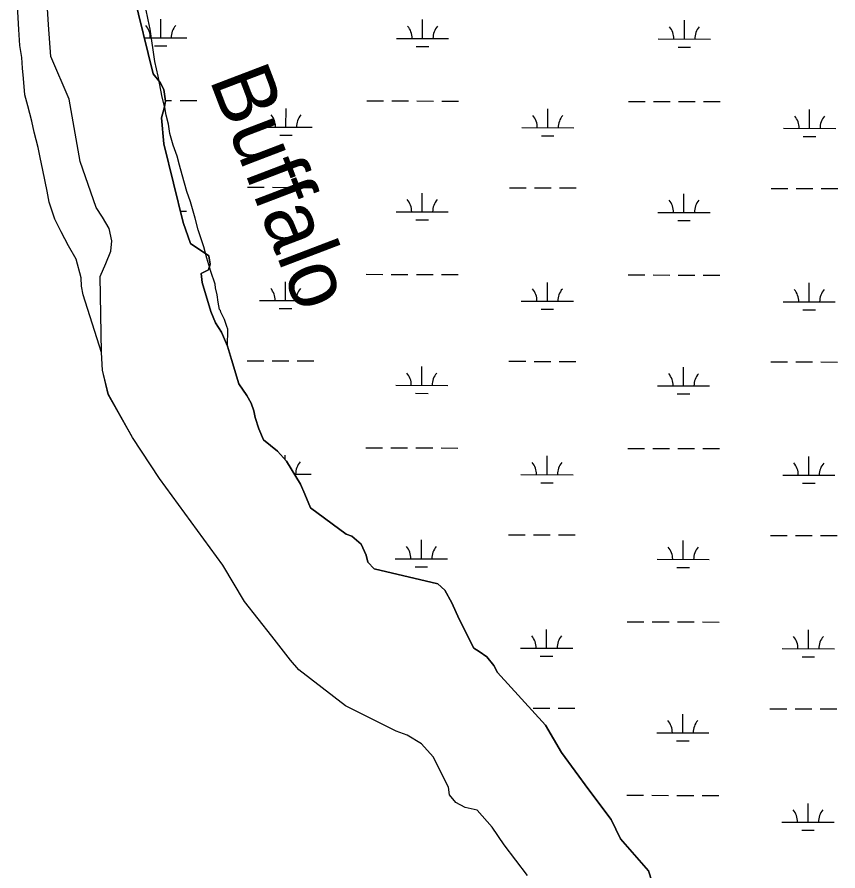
# Model space of a CAD drawing. Extents: x 3180038 to 3217926, y 922069 to 947485.
# Drawn here: x 3205931 to 3207504, y 941463 to 943101 of the extents above; entities that cross this region are included whole.
import ezdxf

# ---------------------------------------------------------------- set-up
doc = ezdxf.new("R2010")
doc.units = 0
for name, color, linetype in [('V-RIVR-IDEN', 7, 'Continuous'), ('V-SITE-VEGE', 7, 'Continuous'), ('V-TOPO-SHOR', 7, 'Continuous'), ('V-WETL-SWMP', 7, 'Continuous')]:
    doc.layers.add(name, color=color, linetype=linetype)

msp = doc.modelspace()

# ---------------------------------------------------------------- linework, layer by layer
at = {"layer": 'V-SITE-VEGE'}
for p, q in [((3206182.1, 943095.6), (3206177.1, 943117.3)), ((3206185.6, 943078.2), (3206182.1, 943095.6)), ((3206194.7, 943016), (3206185.6, 943078.2)), ((3206201.1, 942987.7), (3206194.7, 943016)), ((3206208.8, 942947.2), (3206201.1, 942987.7)), ((3206213.8, 942927.6), (3206208.8, 942947.2)), ((3206216.6, 942913.1), (3206213.8, 942927.6)), ((3206220.9, 942895.7), (3206216.6, 942913.1)), ((3206223.7, 942877.6), (3206220.9, 942895.7)), ((3206230.1, 942855.2), (3206223.7, 942877.6)), ((3206237.2, 942834.2), (3206230.1, 942855.2)), ((3206242.2, 942816.8), (3206237.2, 942834.2)), ((3206247.1, 942798.7), (3206242.2, 942816.8)), ((3206255.7, 942766.8), (3206247.1, 942798.7)), ((3206262.8, 942746.5), (3206255.7, 942766.8)), ((3206272, 942715.4), (3206262.8, 942746.5)), ((3206277.7, 942692.9), (3206272, 942715.4)), ((3206288.4, 942660.3), (3206277.7, 942692.9)), ((3206294.1, 942638.6), (3206288.4, 942660.3)), ((3206301.9, 942613.2), (3206294.1, 942638.6)), ((3206310.4, 942588.6), (3206301.9, 942613.2)), ((3206311.1, 942582), (3206310.4, 942588.6)), ((3206314, 942568.3), (3206311.1, 942582)), ((3206316.1, 942554.5), (3206314, 942568.3)), ((3206318.9, 942540.1), (3206316.1, 942554.5)), ((3206320.3, 942538.6), (3206318.9, 942540.1)), ((3206321, 942535), (3206320.3, 942538.6)), ((3206322.5, 942532.8), (3206321, 942535)), ((3206325.3, 942527.7), (3206322.5, 942532.8)), ((3206328.2, 942521.2), (3206325.3, 942527.7)), ((3206332.5, 942507.4), (3206328.2, 942521.2)), ((3206334.6, 942502.4), (3206332.5, 942507.4)), ((3206334.2, 942469.9), (3206334.6, 942501.6)), ((3206334.6, 942501.6), (3206334.6, 942502.4)), ((3206341.4, 942444.4), (3206334.2, 942469.9)), ((3206355.9, 942397.9), (3206341.4, 942444.4)), ((3206371.2, 942375.4), (3206355.9, 942397.9)), ((3206379.1, 942360.7), (3206371.2, 942375.4)), ((3206384.7, 942346), (3206379.1, 942360.7)), ((3206387.3, 942333.4), (3206384.7, 942346)), ((3206393.8, 942311.6), (3206387.3, 942333.4)), ((3206402.9, 942290.3), (3206393.8, 942311.6)), ((3206430.1, 942268.7), (3206402.9, 942290.3)), ((3206446.9, 942249.1), (3206430.1, 942268.7)), ((3206474.1, 942205.3), (3206446.9, 942249.1)), ((3206482.5, 942185.8), (3206474.1, 942205.3)), ((3206493.1, 942159.7), (3206482.5, 942185.8)), ((3206561.4, 942109.3), (3206493.1, 942159.7)), ((3206572.3, 942105.2), (3206561.4, 942109.3)), ((3206589.9, 942090.3), (3206572.3, 942105.2)), ((3206600, 942069.3), (3206589.9, 942090.3)), ((3206603.2, 942055.6), (3206600, 942069.3)), ((3206615.3, 942042.6), (3206603.2, 942055.6)), ((3206737.5, 942014.4), (3206615.3, 942042.6)), ((3206750.4, 942001.9), (3206737.5, 942014.4)), ((3206764.2, 941977.7), (3206750.4, 942001.9)), ((3206778.1, 941946.1), (3206764.2, 941977.7)), ((3206806.1, 941891), (3206778.1, 941946.1)), ((3206816.4, 941884.1), (3206806.1, 941891)), ((3206830.9, 941873.9), (3206816.4, 941884.1)), ((3206844.8, 941857.5), (3206830.9, 941873.9)), ((3206851.4, 941844.3), (3206844.8, 941857.5)), ((3206943.8, 941742.8), (3206851.4, 941844.3)), ((3206974.2, 941690.3), (3206943.8, 941742.8)), ((3207026.7, 941618.7), (3206974.2, 941690.3)), ((3207069.6, 941561.8), (3207026.7, 941618.7)), ((3207087.1, 941525), (3207069.6, 941561.8)), ((3207141.3, 941463.5), (3207087.1, 941525)), ((3207147.3, 941443.8), (3207141.3, 941463.5))]:
    msp.add_line(p, q, dxfattribs=at)
for points in [[(3206455, 941867.6), (3206419, 941913.6), (3206366.4, 941980.1), (3206325.1, 942049.7), (3206203.5, 942216.3), (3206151.8, 942295), (3206105.6, 942377.1), (3206094.3, 942424.2), (3206092.4, 942457.6), (3206057.2, 942568.2), (3206054.3, 942584.8), (3206053.7, 942600.7), (3206043.8, 942636.9), (3206029.4, 942662.3), (3206015.1, 942689.2), (3206002.9, 942713.8), (3205992.2, 942746.4), (3205988, 942767.4), (3205980.2, 942807.3), (3205974.6, 942831.9), (3205971.1, 942850.7), (3205963.3, 942880.4), (3205959, 942901.4), (3205951.2, 942931.1), (3205945.5, 942952.1), (3205942.8, 942983.2), (3205940.7, 943002.8), (3205939.4, 943023.8), (3205935.9, 943046.9), (3205933.9, 943077.3), (3205932.5, 943099.8), (3205930.6, 943136.7)], [(3206908.9, 941454.6), (3206864.5, 941513.2), (3206841.4, 941547.2), (3206812.8, 941579.7), (3206789.8, 941585.2), (3206771.7, 941594.5), (3206759.7, 941609.7), (3206757.7, 941623.9), (3206728.4, 941682), (3206705.6, 941707), (3206678.1, 941723.9), (3206657.2, 941731.3), (3206560.5, 941780.2), (3206471, 941849.3), (3206455, 941867.6)]]:
    msp.add_lwpolyline(points, dxfattribs=at)
at = {"layer": 'V-TOPO-SHOR'}
for points in [[(3205991, 943086.5), (3205988.2, 943128), (3206002, 943290.2), (3206003.9, 943436.4), (3206026, 943580), (3206070.9, 943699.4), (3206120.8, 943800.7), (3206129, 943825.4), (3206127.3, 943846.2), (3206131.8, 943869.2), (3206147.4, 943904.8), (3206161.6, 943974.8), (3206159.9, 943987), (3206118.5, 943997.6), (3206095.8, 944010.4), (3206059.7, 944033), (3206035, 944045.8), (3206005, 944061.6), (3205985.4, 944073.2), (3205974, 944082.4), (3205972.1, 944088.9)], [(3206153.7, 943146.4), (3206191.2, 942992.4), (3206204.6, 942975.5), (3206212.2, 942962.3), (3206215, 942939.7), (3206212.5, 942926.4), (3206207.2, 942907.9), (3206212, 942858.2), (3206248.7, 942706.8), (3206263.3, 942667), (3206298, 942643.3), (3206300.9, 942627.3), (3206297.6, 942616.1), (3206286, 942610.8), (3206283.4, 942609.2), (3206285.2, 942592.2), (3206301.7, 942536.5), (3206311, 942514.4), (3206322.5, 942496.7), (3206334.2, 942469.9), (3206341.4, 942444.4), (3206355.9, 942397.9), (3206371.2, 942375.4), (3206379.1, 942360.7)], [(3206908.9, 941454.6), (3206864.5, 941513.2), (3206841.4, 941547.2), (3206812.8, 941579.7), (3206789.8, 941585.2), (3206771.7, 941594.5), (3206759.7, 941609.7), (3206757.7, 941623.9), (3206728.4, 941682), (3206705.6, 941707), (3206678.1, 941723.9), (3206657.2, 941731.3), (3206560.5, 941780.2), (3206471, 941849.3), (3206454.7, 941867.9), (3206455, 941867.6), (3206419, 941913.6), (3206366.4, 941980.1), (3206325.1, 942049.7), (3206203.5, 942216.3), (3206151.8, 942295), (3206105.5, 942377.1), (3206094.3, 942424.2), (3206092.4, 942457.6), (3206089.9, 942603.8), (3206100.5, 942628.5), (3206110.1, 942652.2), (3206112.3, 942672.2), (3206107.1, 942695.4), (3206094.2, 942717.5), (3206082.1, 942735.9), (3206051.7, 942824.3), (3206030.1, 942943.5), (3205995.2, 943025.6), (3205991, 943086.5)], [(3206379.1, 942360.7), (3206384.7, 942346), (3206387.3, 942333.4), (3206393.8, 942311.6), (3206402.9, 942290.3), (3206430.1, 942268.7), (3206446.9, 942249.1), (3206474.1, 942205.3), (3206482.5, 942185.8), (3206493.1, 942159.7), (3206561.4, 942109.3), (3206572.3, 942105.2), (3206589.9, 942090.3), (3206600, 942069.3), (3206603.2, 942055.6), (3206615.3, 942042.6), (3206737.5, 942014.4), (3206750.4, 942001.9), (3206764.2, 941977.7), (3206778.1, 941946.1), (3206806.1, 941891), (3206816.4, 941884.1), (3206830.9, 941873.9), (3206844.8, 941857.5), (3206851.4, 941844.3), (3206943.8, 941742.8), (3206974.2, 941690.3), (3207026.7, 941618.7), (3207069.6, 941561.8), (3207087.1, 941525), (3207141.3, 941463.5), (3207147.3, 941443.8)]]:
    msp.add_lwpolyline(points, dxfattribs=at)
at = {"layer": 'V-WETL-SWMP'}
for p, q in [((3206206, 943061.4), (3206206.1, 943097.4)), ((3206707.9, 943060.2), (3206708, 943096.2)), ((3207209.8, 943059.1), (3207209.9, 943095.1)), ((3206174.4, 943061.4), (3206256, 943061.2)), ((3206657.9, 943060.3), (3206757.9, 943060.1)), ((3207159.8, 943059.2), (3207259.8, 943059)), ((3206193.9, 943045.9), (3206217.9, 943045.9)), ((3206695.9, 943044.8), (3206719.9, 943044.8)), ((3207197.8, 943043.7), (3207221.8, 943043.6)), ((3206214.8, 942941.3), (3206226.9, 942941.2)), ((3206242.9, 942941.2), (3206274.9, 942941.1)), ((3206600.8, 942940.4), (3206632.8, 942940.3)), ((3206648.8, 942940.3), (3206680.8, 942940.2)), ((3206696.8, 942940.2), (3206728.8, 942940.1)), ((3206744.8, 942940.1), (3206776.8, 942940)), ((3207102.7, 942939.3), (3207134.7, 942939.2)), ((3206446.1, 942890), (3206446.2, 942926)), ((3206948, 942888.9), (3206948.1, 942924.9)), ((3207150.7, 942939.2), (3207182.7, 942939.1)), ((3207198.7, 942939), (3207230.7, 942939)), ((3207246.7, 942938.9), (3207278.7, 942938.9)), ((3207449.9, 942887.7), (3207450, 942923.7)), ((3206396.1, 942890.1), (3206496.1, 942889.9)), ((3206434, 942874.6), (3206458, 942874.5)), ((3206898, 942889), (3206998, 942888.8)), ((3207399.9, 942887.8), (3207499.9, 942887.6)), ((3206935.9, 942873.5), (3206959.9, 942873.4)), ((3207437.8, 942872.3), (3207461.8, 942872.3)), ((3206372.4, 942774.7), (3206404.4, 942774.7)), ((3206420.4, 942774.6), (3206452.4, 942774.5)), ((3206468.4, 942774.5), (3206500.4, 942774.4)), ((3206707.1, 942727.5), (3206707.2, 942763.5)), ((3206874.3, 942773.6), (3206906.3, 942773.5)), ((3206922.3, 942773.5), (3206954.3, 942773.4)), ((3206970.3, 942773.4), (3207002.3, 942773.3)), ((3207209, 942726.4), (3207209.1, 942762.4)), ((3207376.2, 942772.5), (3207408.2, 942772.4)), ((3207424.2, 942772.4), (3207456.2, 942772.3)), ((3207472.2, 942772.3), (3207504.2, 942772.2)), ((3206243.4, 942728.6), (3206255.2, 942728.6)), ((3206657.1, 942727.7), (3206757.1, 942727.4)), ((3207159, 942726.5), (3207259, 942726.3)), ((3206695.1, 942712.1), (3206719.1, 942712.1)), ((3207197, 942711), (3207221, 942711)), ((3206600, 942607.7), (3206632, 942607.6)), ((3206648, 942607.6), (3206680, 942607.5)), ((3206696, 942607.5), (3206728, 942607.4)), ((3206744, 942607.4), (3206776, 942607.3)), ((3207101.9, 942606.6), (3207133.9, 942606.5)), ((3207149.9, 942606.5), (3207181.9, 942606.4)), ((3207197.9, 942606.4), (3207229.9, 942606.3)), ((3207245.9, 942606.3), (3207277.9, 942606.2)), ((3206445.3, 942557.3), (3206445.4, 942593.3)), ((3206947.2, 942556.2), (3206947.3, 942592.2)), ((3207449.1, 942555.1), (3207449.2, 942591.1)), ((3206395.3, 942557.4), (3206495.3, 942557.2)), ((3206897.2, 942556.3), (3206997.2, 942556.1)), ((3207399.1, 942555.2), (3207499.1, 942554.9)), ((3206433.3, 942541.9), (3206457.3, 942541.9)), ((3206935.2, 942540.8), (3206959.2, 942540.7)), ((3207437.1, 942539.7), (3207461.1, 942539.6)), ((3206371.7, 942442.1), (3206403.7, 942442)), ((3206419.7, 942441.9), (3206451.7, 942441.9)), ((3206467.7, 942441.8), (3206499.7, 942441.8)), ((3206873.6, 942440.9), (3206905.6, 942440.9)), ((3206921.6, 942440.8), (3206953.6, 942440.7)), ((3206969.6, 942440.7), (3207001.6, 942440.6)), ((3207375.5, 942439.8), (3207407.5, 942439.7)), ((3207423.5, 942439.7), (3207455.5, 942439.6)), ((3207471.5, 942439.6), (3207503.5, 942439.5)), ((3206706.4, 942394.9), (3206706.5, 942430.9)), ((3207208.3, 942393.7), (3207208.4, 942429.7)), ((3206656.4, 942395), (3206756.4, 942394.8)), ((3207158.3, 942393.9), (3207258.3, 942393.6)), ((3206694.4, 942379.5), (3206718.4, 942379.4)), ((3207196.3, 942378.3), (3207220.3, 942378.3)), ((3206599.3, 942275), (3206631.3, 942275)), ((3206647.3, 942274.9), (3206679.3, 942274.9)), ((3206695.3, 942274.8), (3206727.3, 942274.8)), ((3206743.3, 942274.7), (3206775.3, 942274.6)), ((3207101.2, 942273.9), (3207133.2, 942273.8)), ((3207149.2, 942273.8), (3207181.2, 942273.7)), ((3207197.2, 942273.7), (3207229.2, 942273.6)), ((3207245.2, 942273.6), (3207277.2, 942273.5)), ((3206444.6, 942251.8), (3206444.7, 942260.6)), ((3206946.5, 942223.5), (3206946.6, 942259.5)), ((3207448.4, 942222.4), (3207448.5, 942258.4)), ((3206462.1, 942224.6), (3206494.6, 942224.5)), ((3206896.5, 942223.6), (3206996.5, 942223.4)), ((3207398.4, 942222.5), (3207498.4, 942222.3)), ((3206934.4, 942208.1), (3206958.4, 942208.1)), ((3207436.3, 942207), (3207460.3, 942206.9)), ((3206872.8, 942108.3), (3206904.8, 942108.2)), ((3206920.8, 942108.1), (3206952.8, 942108.1)), ((3206968.8, 942108), (3207000.8, 942108)), ((3207374.7, 942107.1), (3207406.7, 942107)), ((3207422.7, 942107), (3207454.7, 942106.9)), ((3207470.7, 942106.9), (3207502.7, 942106.8)), ((3206705.6, 942062.2), (3206705.7, 942098.2)), ((3207207.5, 942061.1), (3207207.6, 942097.1)), ((3206655.6, 942062.3), (3206755.6, 942062.1)), ((3207157.5, 942061.2), (3207257.5, 942061)), ((3206693.6, 942046.8), (3206717.6, 942046.7)), ((3207195.5, 942045.7), (3207219.5, 942045.6)), ((3207100.4, 941941.2), (3207132.4, 941941.2)), ((3207148.4, 941941.1), (3207180.4, 941941.1)), ((3207196.4, 941941), (3207228.4, 941940.9)), ((3207244.4, 941940.9), (3207276.4, 941940.8)), ((3206945.7, 941890.8), (3206945.8, 941926.8)), ((3207447.6, 941889.7), (3207447.7, 941925.7)), ((3206895.7, 941891), (3206995.7, 941890.7)), ((3206933.7, 941875.4), (3206957.7, 941875.4)), ((3207397.6, 941889.8), (3207497.6, 941889.6)), ((3207435.6, 941874.3), (3207459.6, 941874.3)), ((3206920.1, 941775.5), (3206952.1, 941775.4)), ((3206968.1, 941775.4), (3207000.1, 941775.3)), ((3207206.8, 941728.4), (3207206.9, 941764.4)), ((3207374, 941774.4), (3207406, 941774.4)), ((3207422, 941774.3), (3207454, 941774.3)), ((3207470, 941774.2), (3207502, 941774.2)), ((3207156.8, 941728.5), (3207256.8, 941728.3)), ((3207194.8, 941713), (3207218.8, 941712.9)), ((3207099.7, 941608.6), (3207131.7, 941608.5)), ((3207147.7, 941608.5), (3207179.7, 941608.4)), ((3207195.7, 941608.3), (3207227.7, 941608.3)), ((3207243.7, 941608.2), (3207275.7, 941608.2)), ((3207446.9, 941557), (3207447, 941593)), ((3207396.9, 941557.2), (3207496.9, 941556.9)), ((3207434.8, 941541.6), (3207458.8, 941541.6))]:
    msp.add_line(p, q, dxfattribs=at)
msp.add_lwpolyline([(3207147.3, 941443.8), (3207141.3, 941463.5), (3207087.1, 941525), (3207069.6, 941561.8), (3207026.7, 941618.7), (3206974.2, 941690.3), (3206943.8, 941742.8), (3206851.4, 941844.3), (3206844.8, 941857.5), (3206830.9, 941873.9), (3206816.4, 941884.1), (3206806.1, 941891), (3206778.1, 941946.1), (3206764.2, 941977.7), (3206750.4, 942001.9), (3206737.5, 942014.4), (3206615.3, 942042.6), (3206603.2, 942055.6), (3206600, 942069.3), (3206589.9, 942090.3), (3206572.3, 942105.2), (3206561.4, 942109.3), (3206493.1, 942159.7), (3206482.5, 942185.8), (3206474.1, 942205.3), (3206446.9, 942249.1), (3206430.1, 942268.7), (3206402.9, 942290.3), (3206393.8, 942311.6), (3206387.3, 942333.4), (3206384.7, 942346), (3206379.1, 942360.7), (3206371.2, 942375.4), (3206355.9, 942397.9), (3206341.4, 942444.4), (3206334.2, 942469.9), (3206322.5, 942496.7), (3206311, 942514.4), (3206301.7, 942536.5), (3206285.2, 942592.2), (3206283.4, 942609.2), (3206286, 942610.8), (3206297.6, 942616.1), (3206300.9, 942627.3), (3206298, 942643.3), (3206263.3, 942667), (3206248.7, 942706.8), (3206212, 942858.2), (3206207.2, 942907.9), (3206212.5, 942926.4), (3206215, 942939.7), (3206212.2, 942962.3), (3206204.6, 942975.5), (3206191.2, 942992.4), (3206153.7, 943146.4)], dxfattribs=at)
for centre, start, end in [((3206150.7, 943062), 359.099, 40.6427), ((3206261.2, 943061.7), 139.099, 180.6427), ((3206652.6, 943060.8), 359.099, 40.6427), ((3206763.1, 943060.6), 139.099, 180.6427), ((3207154.6, 943059.7), 359.099, 40.6427), ((3207265, 943059.4), 139.099, 180.6427), ((3206390.8, 942890.6), 359.099, 40.6427), ((3206501.3, 942890.3), 139.099, 180.6427), ((3206892.7, 942889.5), 359.099, 40.6427), ((3207003.2, 942889.2), 139.099, 180.6427), ((3207394.6, 942888.3), 359.099, 40.6427), ((3207505.1, 942888.1), 139.099, 180.6427), ((3206651.9, 942728.1), 359.099, 40.6427), ((3206762.4, 942727.9), 139.099, 180.6427), ((3207153.8, 942727), 359.099, 40.6427), ((3207264.3, 942726.8), 139.099, 180.6427), ((3206390.1, 942557.9), 359.099, 40.6427), ((3206500.6, 942557.7), 139.099, 180.6427), ((3206892, 942556.8), 359.099, 40.6427), ((3207002.5, 942556.5), 139.099, 180.6427), ((3207393.9, 942555.7), 359.099, 40.6427), ((3207504.4, 942555.4), 139.099, 180.6427), ((3206651.1, 942395.5), 359.099, 40.6427), ((3206761.6, 942395.2), 139.099, 180.6427), ((3207153.1, 942394.3), 359.099, 40.6427), ((3207263.5, 942394.1), 139.099, 180.6427), ((3206499.8, 942225), 139.099, 180.6427), ((3206891.2, 942224.1), 359.099, 40.6427), ((3207001.7, 942223.9), 139.099, 180.6427), ((3207393.1, 942223), 359.099, 40.6427), ((3207503.6, 942222.7), 139.099, 180.6427), ((3206650.4, 942062.8), 359.099, 40.6427), ((3206760.9, 942062.5), 139.099, 180.6427), ((3207152.3, 942061.7), 359.099, 40.6427), ((3207262.8, 942061.4), 139.099, 180.6427), ((3206890.5, 941891.4), 359.099, 40.6427), ((3207001, 941891.2), 139.099, 180.6427), ((3207392.4, 941890.3), 359.099, 40.6427), ((3207502.9, 941890.1), 139.099, 180.6427), ((3207151.6, 941729), 359.099, 40.6427), ((3207262, 941728.7), 139.099, 180.6427), ((3207391.6, 941557.6), 359.099, 40.6427), ((3207502.1, 941557.4), 139.099, 180.6427)]:
    msp.add_arc(centre, 35.2, start, end, dxfattribs=at)

# ---------------------------------------------------------------- texts
at = {"layer": 'V-RIVR-IDEN'}
msp.add_text('Buffalo', height=116, rotation=290.8977, dxfattribs=at).set_placement((3206298.6, 942981.8))

doc.saveas('drawing.dxf')
